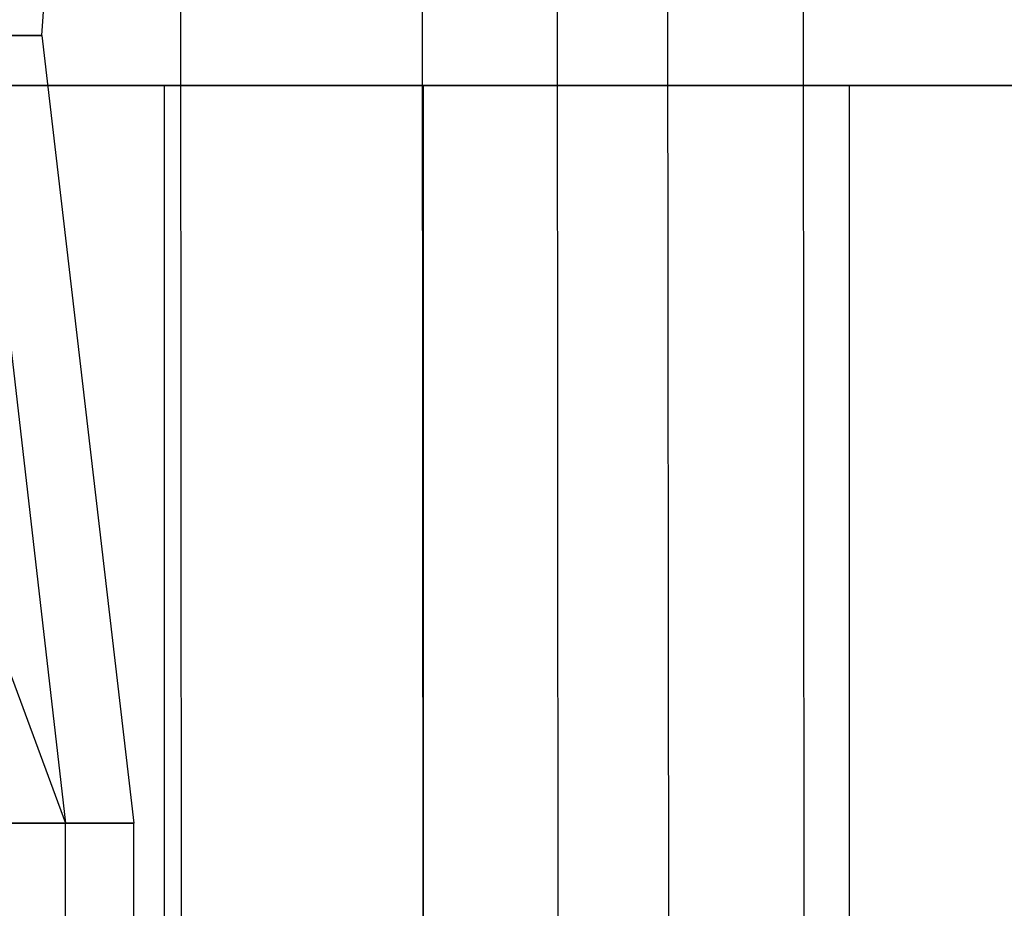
# Model space of a CAD drawing. Extents: x -172 to 172, y -29 to 28.
# Tile 909 of 914: x 162.86 to 166.56, y 1.3 to 4.64. Entities that reach past the tile are written whole.
import ezdxf

# ---------------------------------------------------------------- set-up
doc = ezdxf.new("R2010")
doc.units = 0
doc.header["$LTSCALE"] = 25.4
doc.layers.get('0').update_dxf_attribs({"linetype": 'CONTINUOUS'})

# ---------------------------------------------------------------- blocks, each defined once
blk = doc.blocks.new('RYFLO_AURA_STL')
at = {"color": 0}
for p, q in [((163.4776, -7.3033, -1196.5922), (163.4671, 7.0967, -1196.5952)), ((163.4776, -7.3033, -1196.5922), (163.4671, 7.0967, -1196.5952)), ((163.4776, -7.3033, -1289.9081), (163.4671, 7.0967, -1289.905)), ((163.4776, -7.3033, -1289.9081), (163.4671, 7.0967, -1289.905)), ((165.3083, -7.3033, -1203.5631), (165.2976, 7.0967, -1203.5657)), ((165.3083, -7.3033, -1203.5631), (165.2976, 7.0967, -1203.5657)), ((165.3083, -7.3033, -1282.9371), (165.2976, 7.0967, -1282.9346)), ((165.3083, -7.3033, -1282.9371), (165.2976, 7.0967, -1282.9346)), ((165.8179, -7.3033, -1205.7495), (165.8073, 7.0967, -1205.752)), ((165.8179, -7.3033, -1205.7495), (165.8073, 7.0967, -1205.752)), ((165.8179, -7.3033, -1280.7507), (165.8073, 7.0967, -1280.7483)), ((165.8179, -7.3033, -1280.7507), (165.8073, 7.0967, -1280.7483)), ((164.3746, 6.146, -1203.7872), (164.3838, -6.354, -1203.785)), ((164.3746, 6.146, -1203.7872), (164.3838, -6.354, -1203.785)), ((164.3746, 6.146, -1282.713), (164.3838, -6.354, -1282.7152)), ((164.3746, 6.146, -1282.713), (164.3838, -6.354, -1282.7152)), ((164.8813, 6.146, -1205.9613), (164.8906, -6.354, -1205.9592)), ((164.8813, 6.146, -1205.9613), (164.8906, -6.354, -1205.9592)), ((164.8813, 6.146, -1280.5389), (164.8906, -6.354, -1280.541)), ((164.8813, 6.146, -1280.5389), (164.8906, -6.354, -1280.541)), ((162.9463, 4.5828, -1243.2501), (162.9643, 4.8282, -1243.2501)), ((162.9463, 4.5828, -1243.2501), (162.9643, 4.8282, -1243.2501)), ((161.9398, 4.5828, -1261.3335), (163.0355, 1.6231, -1252.406)), ((161.9398, 4.5828, -1261.3335), (163.0355, 1.6231, -1252.406)), ((162.6945, 4.5828, -1234.1945), (162.9463, 4.5828, -1243.2501)), ((162.9463, 4.5828, -1243.2501), (162.6945, 4.5828, -1252.3058)), ((162.6945, 4.5828, -1252.3058), (163.0355, 1.6231, -1252.406)), ((162.6945, 4.5828, -1252.3058), (163.0355, 1.6231, -1252.406)), ((162.9463, 4.5828, -1243.2501), (162.6945, 4.5828, -1252.3058)), ((162.6945, 4.5828, -1234.1945), (162.9463, 4.5828, -1243.2501)), ((162.6945, 4.5828, -1234.1945), (163.0355, 1.6231, -1234.0942)), ((162.6945, 4.5828, -1234.1945), (163.0355, 1.6231, -1234.0942)), ((162.9463, 4.5828, -1243.2501), (163.2924, 1.6231, -1243.2501)), ((162.9463, 4.5828, -1243.2501), (163.2924, 1.6231, -1243.2501)), ((159.8251, 4.396, -1191.3198), (163.4068, 4.396, -1204.0197)), ((163.4068, 4.396, -1282.4806), (159.8251, 4.396, -1295.1804)), ((163.4068, 4.396, -1282.4806), (159.8251, 4.396, -1295.1804)), ((159.8251, 4.396, -1191.3198), (163.4068, 4.396, -1204.0197)), ((164.3792, 4.396, -1203.7861), (160.7762, 4.396, -1191.0107)), ((160.7762, 4.396, -1295.4895), (164.3792, 4.396, -1282.7141)), ((164.3792, 4.396, -1203.7861), (160.7762, 4.396, -1191.0107)), ((160.7762, 4.396, -1295.4895), (164.3792, 4.396, -1282.7141)), ((163.4068, -4.604, -1204.0197), (163.4068, 4.396, -1204.0197)), ((163.4068, 4.396, -1204.0197), (165.9811, 4.396, -1216.9613)), ((163.4068, -4.604, -1204.0197), (163.4068, 4.396, -1204.0197)), ((163.4068, -4.604, -1282.4806), (163.4068, 4.396, -1282.4806)), ((163.4068, -4.604, -1282.4806), (163.4068, 4.396, -1282.4806)), ((165.9811, 4.396, -1269.5389), (163.4068, 4.396, -1282.4806)), ((165.9811, 4.396, -1269.5389), (163.4068, 4.396, -1282.4806)), ((163.4068, 4.396, -1204.0197), (165.9811, 4.396, -1216.9613)), ((166.9688, 4.396, -1216.8048), (164.3792, 4.396, -1203.7861)), ((164.3792, 4.396, -1203.7861), (164.3792, -4.604, -1203.7861)), ((164.3792, 4.396, -1203.7861), (164.3792, -4.604, -1203.7861)), ((164.3792, 4.396, -1282.7141), (164.3792, -4.604, -1282.7141)), ((164.3792, 4.396, -1282.7141), (166.9688, 4.396, -1269.6954)), ((164.3792, 4.396, -1282.7141), (164.3792, -4.604, -1282.7141)), ((166.9688, 4.396, -1216.8048), (164.3792, 4.396, -1203.7861)), ((164.3792, 4.396, -1282.7141), (166.9688, 4.396, -1269.6954)), ((165.9811, -4.604, -1216.9613), (165.9811, 4.396, -1216.9613)), ((165.9811, 4.396, -1216.9613), (167.532, 4.396, -1230.0651)), ((165.9811, -4.604, -1216.9613), (165.9811, 4.396, -1216.9613)), ((165.9811, -4.604, -1269.5389), (165.9811, 4.396, -1269.5389)), ((165.9811, -4.604, -1269.5389), (165.9811, 4.396, -1269.5389)), ((167.532, 4.396, -1256.4352), (165.9811, 4.396, -1269.5389)), ((167.532, 4.396, -1256.4352), (165.9811, 4.396, -1269.5389)), ((165.9811, 4.396, -1216.9613), (167.532, 4.396, -1230.0651)), ((163.0355, 1.6231, -1234.0942), (162.2656, 1.6231, -1224.9672)), ((162.2656, 1.6231, -1261.5331), (163.0355, 1.6231, -1252.406)), ((162.2656, 1.6231, -1261.5331), (163.0355, 1.6231, -1252.406)), ((163.0355, 1.6231, -1234.0942), (162.2656, 1.6231, -1224.9672)), ((163.0356, -1.3568, -1234.0942), (163.0355, 1.6231, -1234.0942)), ((163.2924, 1.6231, -1243.2501), (163.0355, 1.6231, -1234.0942)), ((163.0356, -1.3568, -1234.0942), (163.0355, 1.6231, -1234.0942)), ((163.0356, -1.3568, -1252.406), (163.0355, 1.6231, -1252.406)), ((163.0355, 1.6231, -1252.406), (163.2924, 1.6231, -1243.2501)), ((163.0356, -1.3568, -1252.406), (163.0355, 1.6231, -1252.406)), ((163.0355, 1.6231, -1252.406), (163.2924, 1.6231, -1243.2501)), ((163.2924, 1.6231, -1243.2501), (163.0355, 1.6231, -1234.0942)), ((163.2925, -1.3568, -1243.2501), (163.2924, 1.6231, -1243.2501)), ((163.2925, -1.3568, -1243.2501), (163.2924, 1.6231, -1243.2501))]:
    blk.add_line(p, q, dxfattribs=at)

msp = doc.modelspace()

# ---------------------------------------------------------------- block references
at = {"color": 0}
msp.add_blockref('RYFLO_AURA_STL', (0, 0), dxfattribs=at)

doc.saveas('drawing.dxf')
